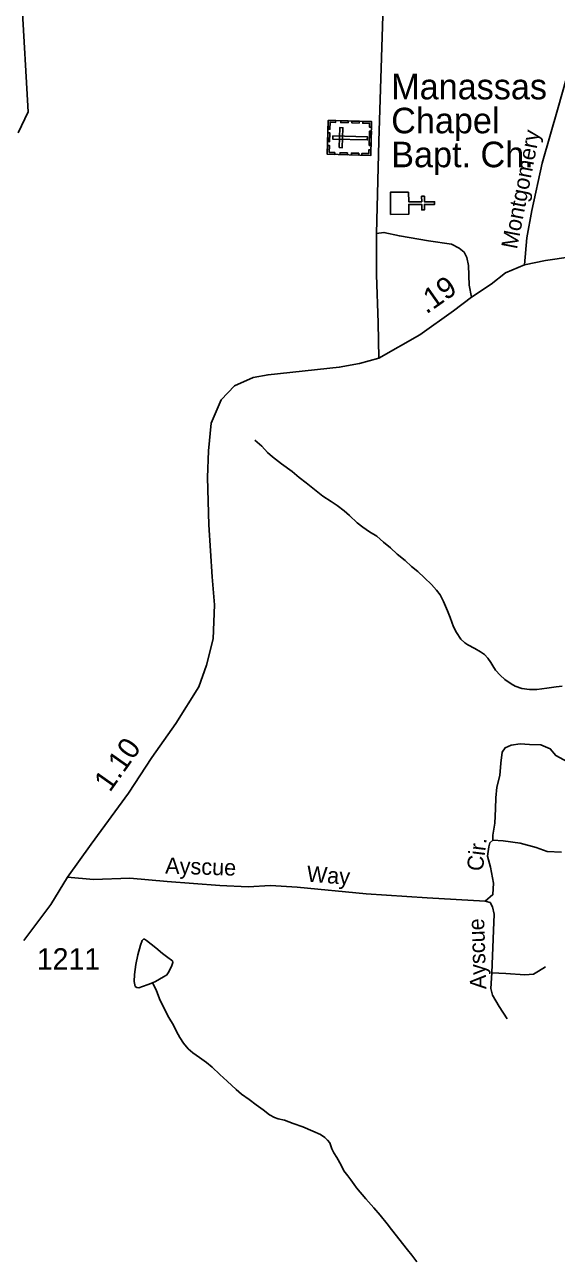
# Model space of a CAD drawing. Extents: x 2126262 to 2293712, y 749403 to 919119.
# Drawn here: x 2170507 to 2173628, y 858372 to 865595 of the extents above; entities that cross this region are included whole.
import ezdxf

# ---------------------------------------------------------------- set-up
doc = ezdxf.new("R2010")
doc.units = 0
for name, color, linetype in [('Exist Cultural Cemetery CELL', 7, 'Continuous'), ('Exist Cultural Church CELL', 7, 'Continuous'), ('Exist Cultural Church Label', 7, 'Continuous'), ('Exist Hydrographic Creek Single Shore', 7, 'Continuous'), ('Exist Hydrographic Misc Water Feature', 7, 'Continuous'), ('Exist Road Non-System Type 51', 7, 'Continuous'), ('Exist Road Non-System Type 51 Label', 7, 'Continuous'), ('Exist Road Secondary Mileage Hundredths English Label', 7, 'Continuous'), ('Exist Road Secondary Type 51 Attributed', 7, 'Continuous'), ('Exist Road Secondary Type 51 Label', 7, 'Continuous'), ('Exist Road Secondary Type 51 Number Label', 7, 'Continuous')]:
    doc.layers.add(name, color=color, linetype=linetype)

msp = doc.modelspace()

# ---------------------------------------------------------------- linework, layer by layer
at = {"layer": 'Exist Cultural Cemetery CELL'}
for points in [[(2172283.5, 864833.8), (2172289.2, 865032.8), (2172543.7, 865025.5), (2172538.1, 864826.5)], [(2172332.6, 865031.6), (2172332.2, 865020.3), (2172300.1, 865021.2), (2172298.9, 864980.6), (2172287.8, 864981), (2172289.3, 865032.8)], [(2172405.3, 865018.1), (2172362, 865019.4), (2172362.3, 865030.7), (2172405.6, 865029.5)], [(2172471.2, 865016.2), (2172427.9, 865017.4), (2172428.2, 865028.8), (2172471.5, 865027.6)], [(2172542.8, 864992.4), (2172531.3, 864992.7), (2172531.9, 865014.7), (2172491.5, 865015.9), (2172491.9, 865027), (2172543.7, 865025.5)], [(2172285.7, 864907.8), (2172287.1, 864959.6), (2172298.5, 864959.3), (2172297.1, 864907.5)], [(2172315.9, 864941.9), (2172315.4, 864923.2), (2172518.1, 864917.5), (2172518.6, 864936.1)], [(2172352.7, 864872.6), (2172371.4, 864872.1), (2172374.8, 864989.8), (2172356.1, 864990.3)], [(2172528.2, 864884.3), (2172530.6, 864969.1), (2172542, 864968.8), (2172539.6, 864883.9)], [(2172326.8, 864832.5), (2172327.2, 864843.9), (2172295, 864844.8), (2172296.1, 864885.3), (2172285, 864885.7), (2172283.5, 864833.8)], [(2172539, 864859.6), (2172527.5, 864859.9), (2172526.8, 864837.9), (2172486.4, 864839.1), (2172486.1, 864827.9), (2172538, 864826.5)], [(2172401, 864830.4), (2172357.7, 864831.6), (2172358, 864843), (2172401.3, 864841.8)], [(2172468.1, 864828.5), (2172424.9, 864829.7), (2172425.2, 864841.1), (2172468.5, 864839.9)]]:
    msp.add_lwpolyline(points, close=True, dxfattribs=at)
at = {"layer": 'Exist Cultural Church CELL'}
msp.add_lwpolyline([(2172760.8, 864612), (2172761.2, 864555.1), (2172837.3, 864555.4), (2172837.2, 864587.4), (2172853.2, 864587.4), (2172853.3, 864555.4), (2172913.4, 864555.6), (2172913.5, 864539.6), (2172853.3, 864539.4), (2172853.4, 864507.4), (2172837.5, 864507.3), (2172837.3, 864539.3), (2172761.2, 864539.1), (2172761.3, 864481.4), (2172654.8, 864481.1), (2172654.4, 864611.7)], close=True, dxfattribs=at)
at = {"layer": 'Exist Hydrographic Creek Single Shore'}
msp.add_lwpolyline([(2170469.4, 864959.2), (2170527.4, 865082.6), (2170490.5, 865733), (2170427.4, 866583.9), (2170457.5, 867075.5), (2170655.4, 867550.4), (2170694.3, 867857.9), (2170684.5, 868232.2), (2170649.4, 868492.1), (2170712.4, 869183), (2170843.4, 869508.3), (2171356.4, 870153.8), (2171738.5, 870497), (2171803.5, 870699), (2171827.5, 870938.1), (2172098.3, 871565.6), (2172197.4, 871757.1), (2172402.4, 872350), (2172625.3, 872676.7), (2172658.3, 872767.8)], dxfattribs=at)
at = {"layer": 'Exist Hydrographic Misc Water Feature'}
for points in [[(2171858.4, 863155.9), (2171898.5, 863120.2), (2171932.8, 863084.3), (2171961.1, 863058.6), (2172015, 863016.9), (2172077.3, 862971.2), (2172117.5, 862937.4), (2172159.8, 862905.7), (2172208, 862865.9), (2172258, 862828.2), (2172306.4, 862796.5), (2172342.3, 862772.7), (2172382.5, 862741), (2172412.8, 862713.2), (2172459, 862671.4), (2172491.1, 862645.6), (2172531.3, 862617.8), (2172573.4, 862592.1), (2172613.6, 862558.3), (2172653.8, 862524.5), (2172694.1, 862486.8), (2172740.1, 862449.1), (2172778.2, 862415.3), (2172814.5, 862385.5), (2172854.5, 862347.8), (2172894.9, 862308), (2172925, 862276.1), (2172945.3, 862248.2), (2172965.2, 862208.3), (2172989.8, 862154.5), (2173004, 862114.6), (2173024.3, 862060.7), (2173042.3, 862026.9), (2173066.5, 861989), (2173090.7, 861967.2), (2173108.8, 861955.2), (2173148.7, 861933.5), (2173183, 861913.7), (2173205.1, 861897.8), (2173225.2, 861875.9), (2173243.3, 861852.1), (2173255.6, 861832.1), (2173271.6, 861806.1), (2173297.8, 861776.4), (2173325.7, 861750.6), (2173362, 861726.8), (2173386, 861712.8), (2173426, 861699.1), (2173470.1, 861693.3), (2173513.9, 861693.7), (2173572, 861699.9), (2173626.1, 861708.2), (2173662, 861712.4)], [(2171258.4, 859971.4), (2171232.5, 859961.3), (2171198.5, 859949.1), (2171176.6, 859943), (2171166.5, 859944.9), (2171156.5, 859950.8), (2171150.3, 859978.7), (2171151.9, 860020.8), (2171159.7, 860078.9), (2171171.6, 860134.8), (2171187, 860193), (2171197.1, 860219), (2171205.1, 860227), (2171211, 860227.1), (2171223.1, 860219.1), (2171277.2, 860177.5), (2171315.4, 860143.7), (2171347.6, 860119.9), (2171369.5, 860104), (2171375.5, 860100), (2171377.7, 860090), (2171371.8, 860074), (2171354.1, 860035.9), (2171342, 860017.8), (2171336.1, 860013.8), (2171322.1, 860005.8), (2171274.4, 859979.5), (2171258.4, 859971.4)], [(2171258.4, 859971.4), (2171278.5, 859929.5), (2171298.8, 859877.7), (2171325.2, 859819.8), (2171353.5, 859768), (2171379.8, 859722.1), (2171398, 859686.2), (2171418.1, 859650.4), (2171440.3, 859616.5), (2171466.5, 859584.6), (2171494.6, 859560.8), (2171532.7, 859533), (2171574.8, 859503.3), (2171607, 859477.4), (2171653.3, 859433.8), (2171695.5, 859394), (2171747.8, 859346.3), (2171779.8, 859318.5), (2171824.1, 859286.7), (2171866.4, 859255), (2171906.3, 859225.2), (2171944.5, 859197.4), (2171972.6, 859181.6), (2171994.5, 859173.7), (2172032.6, 859166), (2172082.9, 859146.2), (2172140.7, 859126.6), (2172199.1, 859100.9), (2172243, 859081.1), (2172269.3, 859063.2), (2172285.3, 859047.4), (2172299.2, 859031.5), (2172309.5, 858997.5), (2172321.6, 858973.6), (2172339.8, 858945.7), (2172364, 858901.9), (2172380.2, 858867.9), (2172404.2, 858838.1), (2172420.6, 858816.2), (2172440.7, 858788.3), (2172454.8, 858768.4), (2172509, 858704.7), (2172557.4, 858651), (2172593.5, 858607.2), (2172633.9, 858557.4), (2172660.1, 858523.6), (2172690.2, 858485.8), (2172724.5, 858442), (2172754.8, 858404.2), (2172778.8, 858372.3), (2172809, 858334.5)]]:
    msp.add_lwpolyline(points, dxfattribs=at)
at = {"layer": 'Exist Road Non-System Type 51'}
for points in [[(2172572, 864369.7), (2172616, 864375.5), (2172706.6, 864354.6), (2172876.8, 864326.6), (2173012, 864305.7), (2173058.1, 864283.4), (2173087.4, 864258.3), (2173102.7, 864227.5), (2173112.5, 864180.1), (2173116.6, 864065.6), (2173129.2, 863994.4)], [(2173694.1, 861268.3), (2173624.4, 861304.6), (2173592.3, 861343.7), (2173536.5, 861368.8), (2173469.6, 861370.2), (2173415.2, 861373), (2173362.2, 861366), (2173327.3, 861350.7), (2173310.6, 861325.5), (2173302.2, 861261.3), (2173296.6, 861187.3), (2173278.5, 861118.9), (2173272.9, 861056.1), (2173271.6, 860992.5), (2173267.4, 860908.7), (2173254.8, 860837.5), (2173254.5, 860809.1)], [(2173209.9, 860451.2), (2173255.9, 860489.7), (2173258.7, 860555.3), (2173241.9, 860649.9), (2173223.8, 860715.6), (2173232.2, 860768.6), (2173237.7, 860792.3), (2173254.5, 860809.1)], [(2173254.5, 860809.1), (2173316.5, 860804.2), (2173415.6, 860791.6), (2173509, 860765.1), (2173574.6, 860742.8), (2173658.3, 860738.6)], [(2170758.6, 860591.9), (2170910.5, 860576.9), (2171125.4, 860585.3), (2171342.9, 860565.7), (2171651.8, 860543.4), (2171819.2, 860535), (2171950.3, 860543.4), (2172106.5, 860532.2), (2172511, 860493.1), (2172869.6, 860470.8), (2173209.9, 860451.2)], [(2173209.9, 860451.2), (2173238.5, 860442.1), (2173253.9, 860417), (2173262.2, 860373.7), (2173259.4, 860278.8), (2173249.7, 860029.4)], [(2173249.7, 860029.4), (2173244.1, 859937.3), (2173253.9, 859899.6), (2173291.5, 859832.6), (2173338.9, 859760.3)], [(2173249.7, 860029.4), (2173332, 860025.2), (2173442.2, 860018.2), (2173493.8, 860022.4), (2173523.1, 860040.6), (2173564.9, 860064.3)]]:
    msp.add_lwpolyline(points, dxfattribs=at)
at = {"layer": 'Exist Road Secondary Type 51 Attributed'}
for points in [[(2175027.7, 869728.1), (2174590.2, 869438.1), (2174428.4, 869298.5), (2174320.1, 869168.1), (2174225.3, 869034.2), (2174161.5, 868851), (2174119.6, 868658.4), (2174077.8, 868418.4), (2173966.3, 867847.3), (2173942.6, 867070.8), (2173945.1, 866829.5), (2173939.5, 866505.6), (2173928.4, 866334.3), (2173911.6, 866164), (2173867, 865951.8), (2173797.3, 865689.4), (2173733.1, 865441), (2173638.6, 865107.5), (2173543.7, 864780.9), (2173484.6, 864503.9), (2173453.9, 864342.6), (2173441.4, 864184.8)], [(2170242.8, 867526.2), (2170769.1, 867348), (2171147.8, 867208.7), (2171461.5, 867112.4), (2171690.8, 867026.4), (2171827.4, 866953.8), (2171918.1, 866879.8), (2172341.5, 866395.2), (2172496.3, 866197.1), (2172536.5, 866119.4), (2172588.1, 865978.5), (2172610.4, 865865.4), (2172611.7, 865705.9), (2172586.6, 864911.3), (2172572, 864369.7), (2172571.3, 864127), (2172581.8, 863844.4), (2172586, 863636.4)], [(2173441.4, 864184.8), (2173564.2, 864210.6), (2173712.8, 864230.9), (2174348.1, 864274.9), (2174613.8, 864299.3), (2174810.5, 864307.7), (2175189.2, 864337.7), (2175374, 864363.5), (2175496.7, 864394.2), (2175567.9, 864419.3), (2175751.3, 864508), (2176342, 864856.3), (2176448, 864927.5), (2176593.8, 865009.2), (2176685.8, 865055.2), (2176784.9, 865083.1), (2176885.9, 865099.6), (2177163.1, 865073.1), (2177341, 865042), (2177785.7, 864940.3)], [(2172586, 863636.4), (2172825.7, 863774.4), (2173023.7, 863914), (2173129.2, 863994.4), (2173244.8, 864072.4), (2173328.5, 864138), (2173441.4, 864184.8)], [(2170501.6, 860219.8), (2170659.9, 860431.3), (2170758.6, 860591.9), (2170896.7, 860786), (2171116.7, 861083.9), (2171253.3, 861293.3), (2171394.9, 861493.6), (2171529.5, 861707.9), (2171574.2, 861835), (2171613.9, 861989.2), (2171622.3, 862188.9), (2171608.3, 862353.6), (2171588.1, 862660), (2171579.7, 862937.8), (2171585.3, 863094.2), (2171602.1, 863256.1), (2171660.6, 863392.9), (2171739.4, 863474.6), (2171848.2, 863523.4), (2171936.1, 863540.2), (2172353.9, 863584.2), (2172472.1, 863605.5), (2172586, 863636.4)]]:
    msp.add_lwpolyline(points, dxfattribs=at)

# ---------------------------------------------------------------- texts
at = {"layer": 'Exist Cultural Church Label'}
for s, p in [('Manassas', (2172658.5, 865156)), ('Chapel', (2172658.5, 864956.8)), ('Bapt. Ch.', (2172658.5, 864757.6))]:
    msp.add_text(s, height=150, dxfattribs=at).set_placement(p)
at = {"layer": 'Exist Road Non-System Type 51 Label'}
for s, rotation, p in [('Cir.', 82.91018, (2173195.6, 860623)), ('Ayscue', 358.17716, (2171331, 860613.1)), ('Way', 355.84654, (2172160.1, 860565)), ('Ayscue', 91.7216, (2173216.3, 859934.6))]:
    msp.add_text(s, height=95, rotation=rotation, dxfattribs=at).set_placement(p)
at = {"layer": 'Exist Road Secondary Mileage Hundredths English Label'}
for s, rotation, p in [('.19', 35.17718, (2172864.8, 863892.4)), ('1.10', 54.75056, (2171007.4, 861085.4))]:
    msp.add_text(s, height=125, rotation=rotation, dxfattribs=at).set_placement(p)
at = {"layer": 'Exist Road Secondary Type 51 Label'}
msp.add_text('Montgomery', height=95, rotation=78.94747, dxfattribs=at).set_placement((2173396.5, 864273.1))
at = {"layer": 'Exist Road Secondary Type 51 Number Label'}
msp.add_text('1211', height=125, dxfattribs=at).set_placement((2170578.6, 860049.4))

doc.saveas('drawing.dxf')
